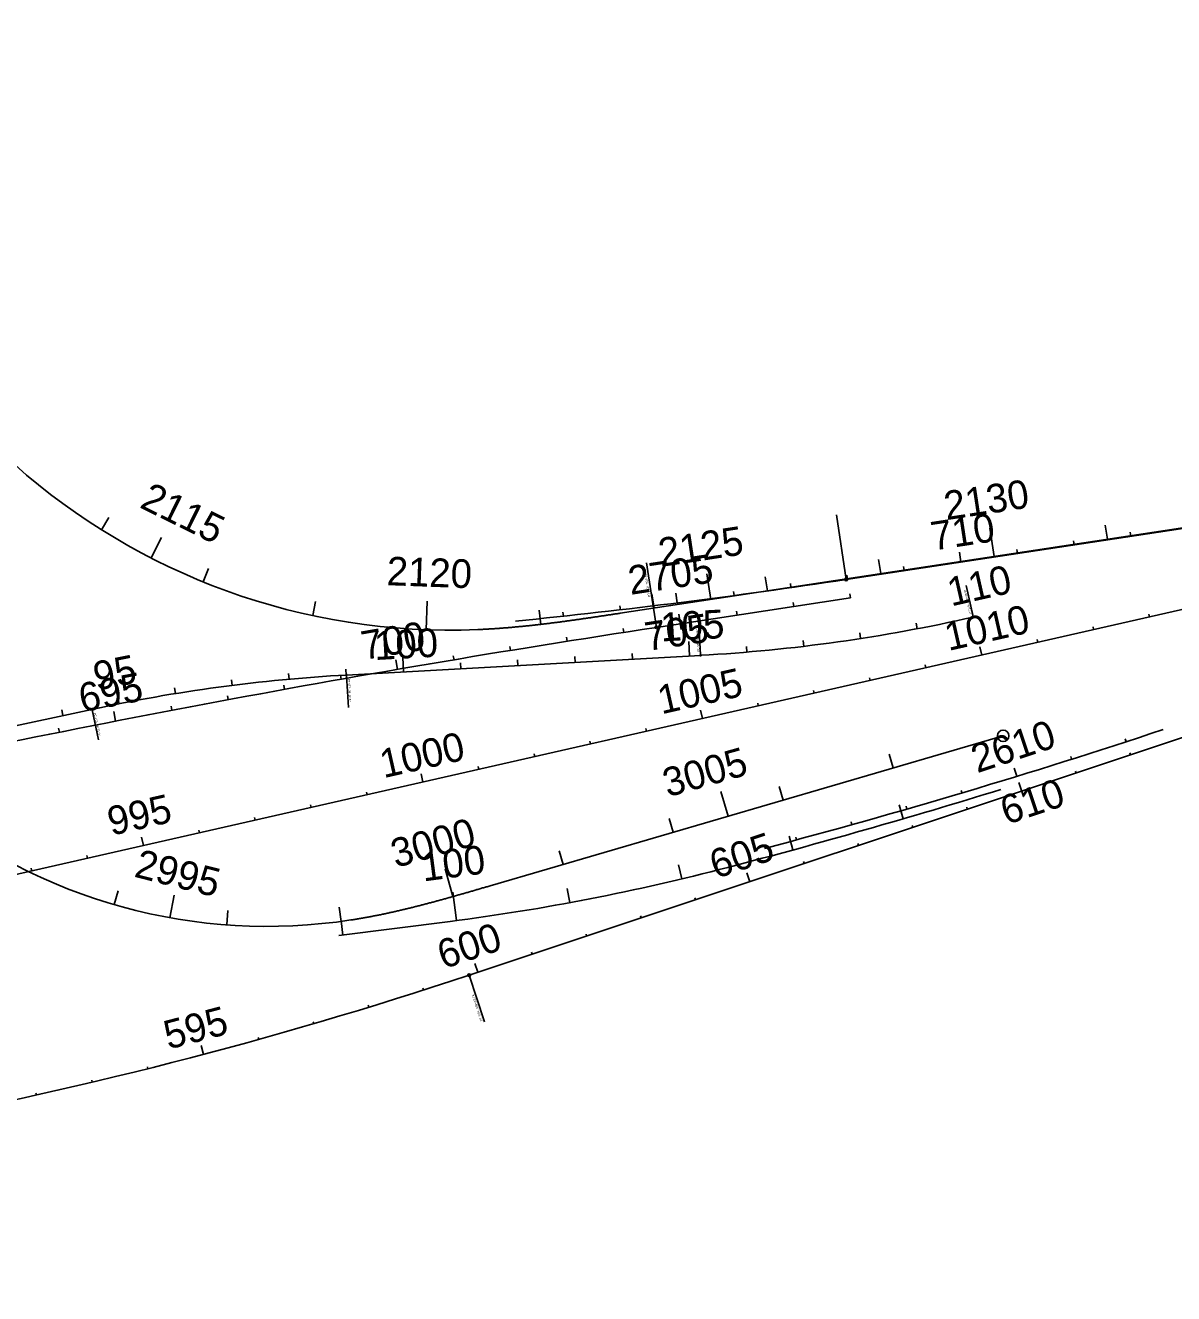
# Model space of a CAD drawing. Extents: x 448091 to 665917, y 1461380 to 1587607.
# Drawn here: x 557266 to 559270, y 1466506 to 1468719 of the extents above; entities that cross this region are included whole.
import ezdxf

# ---------------------------------------------------------------- set-up
doc = ezdxf.new("R2010")
doc.units = 0
for name, color, linetype in [('AttenuatorTM', 7, 'Continuous'), ('Barricade3', 7, 'Continuous'), ('Barricade4', 7, 'Continuous'), ('BarrierWall_ex', 7, 'Continuous'), ('TextShtNo', 7, 'Continuous'), ('TextTitle', 7, 'Continuous')]:
    doc.layers.add(name, color=color, linetype=linetype)

msp = doc.modelspace()

# ---------------------------------------------------------------- linework, layer by layer
at = {"layer": 'AttenuatorTM'}
for p, q in [((558681.1, 1467864.9), (558698.2, 1467752.2)), ((558350.1, 1467781.3), (558367.2, 1467668.6)), ((558067.3, 1466980.8), (558040.4, 1467062))]:
    msp.add_line(p, q, dxfattribs=at)
for centre in [(558698.2, 1467752.2), (558367.2, 1467668.6), (558040.4, 1467062)]:
    msp.add_circle(centre, 2.26, dxfattribs=at)
at = {"layer": 'Barricade3'}
for p, q in [((557398.7, 1467839), (557412, 1467860.2)), ((558956.3, 1467792.3), (558948.8, 1467841.8)), ((559154.1, 1467822.4), (559150.3, 1467847.1)), ((557503.8, 1467825.3), (557485.6, 1467789.6)), ((557485.6, 1467789.6), (557485.6, 1467789.6)), ((558758.6, 1467762.3), (558754.8, 1467787)), ((557576.5, 1467748), (557585.9, 1467771.2)), ((558462, 1467717.3), (558455.2, 1467761.8)), ((558560.9, 1467732.3), (558557.1, 1467757)), ((558363.1, 1467702.3), (558359.4, 1467727)), ((557767.4, 1467689.3), (557772.6, 1467713.7)), ((557965.6, 1467664.5), (557967.4, 1467714.5)), ((558165.2, 1467673.8), (558162.3, 1467698.7)), ((558919.9, 1467686.6), (558914.3, 1467710.9)), ((558822, 1467666.1), (558820.1, 1467675.9)), ((559227.5, 1467686.7), (559226.4, 1467691.6)), ((558723.4, 1467649.1), (558721.9, 1467659)), ((559130, 1467664.6), (559128.9, 1467669.4)), ((558425.1, 1467618.7), (558423.7, 1467643.7)), ((558524.9, 1467625.4), (558524.1, 1467635.4)), ((558624.4, 1467635.5), (558623.2, 1467645.4)), ((558934.9, 1467620.2), (558931.6, 1467634.9)), ((559032.4, 1467642.4), (559031.3, 1467647.3)), ((557925.9, 1467591), (557924.5, 1467615.9)), ((558125.6, 1467602.1), (558125, 1467612.1)), ((558225.4, 1467607.6), (558224.9, 1467617.6)), ((558325.3, 1467613.2), (558324.7, 1467623.2)), ((557726.3, 1467578.1), (557725.4, 1467588.1)), ((557826, 1467585.4), (557825.5, 1467595.4)), ((558025.7, 1467596.5), (558025.2, 1467606.5)), ((558837.4, 1467598.1), (558836.3, 1467603)), ((557626.9, 1467567.3), (557625.7, 1467577.2)), ((558739.9, 1467575.9), (558738.8, 1467580.8)), ((557429.5, 1467535.4), (557424.7, 1467559.9)), ((557527.9, 1467553.1), (557526.3, 1467562.9)), ((558642.4, 1467553.8), (558641.3, 1467558.7)), ((557331.7, 1467514.7), (557329.6, 1467524.5)), ((558447.4, 1467509.5), (558444, 1467524.1)), ((558544.9, 1467531.6), (558543.8, 1467536.5)), ((558349.8, 1467487.3), (558348.7, 1467492.2)), ((558252.3, 1467465.2), (558251.2, 1467470)), ((559185.1, 1467474), (559186.7, 1467469.2)), ((558154.8, 1467443), (558153.7, 1467447.9)), ((558780.1, 1467423.4), (558773.1, 1467447.4)), ((559090, 1467443.4), (559091.5, 1467438.6)), ((559194.2, 1467446.2), (559193.1, 1467449.6)), ((557959.8, 1467398.7), (557956.5, 1467413.3)), ((558057.3, 1467420.9), (558056.2, 1467425.7)), ((558991.6, 1467423.1), (558996, 1467408.8)), ((559099.3, 1467414.6), (559098.2, 1467418)), ((558588.1, 1467367.2), (558581.1, 1467391.2)), ((559007.6, 1467373.5), (558999.4, 1467398.3)), ((557862.3, 1467376.6), (557861.2, 1467381.4)), ((558492.2, 1467339.2), (558479.5, 1467382.4)), ((558898.9, 1467384.2), (558900.4, 1467379.4)), ((557764.8, 1467354.4), (557763.6, 1467359.3)), ((558797.7, 1467334.8), (558790.7, 1467358.8)), ((558802.9, 1467356.5), (558804.3, 1467351.7)), ((558909.6, 1467351.4), (558908.5, 1467354.8)), ((557667.2, 1467332.2), (557666.1, 1467337.1)), ((558396.2, 1467311.1), (558389.2, 1467335.1)), ((558706.8, 1467329.2), (558708.1, 1467324.4)), ((558814.7, 1467319.8), (558813.6, 1467323.2)), ((557472.2, 1467287.9), (557468.9, 1467302.6)), ((557569.7, 1467310.1), (557568.6, 1467315)), ((558605.2, 1467280.4), (558598.7, 1467304.5)), ((558610.4, 1467302.8), (558611.7, 1467298)), ((558204.2, 1467255), (558197.2, 1467279)), ((558719.8, 1467288.2), (558718.7, 1467291.6)), ((557374.7, 1467265.8), (557373.6, 1467270.7)), ((558411.7, 1467229.9), (558405.9, 1467254.2)), ((558624.9, 1467256.6), (558623.8, 1467260)), ((557277.2, 1467243.6), (557276.1, 1467248.5)), ((558012.2, 1467199.1), (557998.6, 1467247.2)), ((558530.1, 1467225), (558525, 1467240.3)), ((558216.1, 1467188.4), (558211.6, 1467213)), ((557421.1, 1467185), (557428.1, 1467209)), ((557525.5, 1467201.5), (557518.4, 1467162.1)), ((558018.6, 1467157.3), (558012.1, 1467206.8)), ((558435.2, 1467193.5), (558434.1, 1467196.8)), ((557617.6, 1467149.5), (557619.4, 1467174.5)), ((557817.1, 1467155.7), (557813.7, 1467180.4)), ((557518.4, 1467162.1), (557518.4, 1467162.1)), ((557820.2, 1467131.8), (557817, 1467156.6)), ((558340.3, 1467161.9), (558339.2, 1467165.2)), ((558245.4, 1467130.3), (558244.3, 1467133.6)), ((558150.6, 1467098.7), (558149.4, 1467102)), ((558055.7, 1467067.1), (558050.6, 1467082.3)), ((557960.7, 1467035.9), (557959.6, 1467039.3)), ((557865.2, 1467006), (557864.2, 1467009.4)), ((557769.4, 1466977.3), (557768.4, 1466980.7)), ((557673.3, 1466949.9), (557672.3, 1466953.3)), ((557576.8, 1466923.7), (557572.7, 1466939.2)), ((557479.9, 1466898.8), (557479, 1466902.3)), ((557382.7, 1466875.2), (557381.9, 1466878.7)), ((557285.3, 1466852.8), (557284.5, 1466856.3))]:
    msp.add_line(p, q, dxfattribs=at)
msp.add_circle((558972.1, 1467479.5), 10, dxfattribs=at)
at = {"layer": 'Barricade4'}
for p, q in [((558040.4, 1467062), (560964.7, 1468035.8)), ((558303.6, 1467693.2), (559819.3, 1467923.4)), ((554032.5, 1466506.5), (560072.1, 1467878.6)), ((557826.7, 1467585.4), (558444.3, 1467619.8)), ((556823.6, 1467405.2), (557382.2, 1467525.6)), ((558076.8, 1467217.7), (558972.1, 1467479.5)), ((557812.9, 1467130.9), (558007.5, 1467155.8))]:
    msp.add_line(p, q, dxfattribs=at)
for centre, radius, start, end in [((558007.8, 1468809.7), 1145.9, 184.5571, 272.3825), ((557688.1, 1468101.9), 954.9, 182.0635, 278.7982), ((558285.2, 1470480.2), 2864.8, 273.1827, 282.7996), ((557985.7, 1464725.1), 2864.8, 93.1827, 102.1615), ((555630.5, 1478362.6), 11459.2, 284.79021, 288.41861), ((555579.7, 1478348.4), 11474.2, 284.70191, 287.17702), ((557522.3, 1470944.6), 3819.7, 277.2981, 284.7019), ((555626.6, 1474310.1), 7639.4, 280.30738, 288.41861)]:
    msp.add_arc(centre, radius, start, end, dxfattribs=at)
for points in [[(558303.6, 1467693.2), (558300.3, 1467692.7), (558297, 1467692.2), (558293.6, 1467691.7), (558290.3, 1467691.2), (558286.9, 1467690.7), (558283.6, 1467690.2), (558280.3, 1467689.7), (558276.9, 1467689.2), (558273.6, 1467688.7), (558270.2, 1467688.2), (558266.9, 1467687.7), (558263.6, 1467687.2), (558260.2, 1467686.7), (558256.9, 1467686.2), (558253.5, 1467685.7), (558250.2, 1467685.2), (558246.8, 1467684.7), (558243.5, 1467684.2), (558240.2, 1467683.8), (558236.8, 1467683.3), (558233.5, 1467682.8), (558230.1, 1467682.3), (558226.8, 1467681.9), (558223.4, 1467681.4), (558220.1, 1467680.9), (558216.7, 1467680.5), (558213.4, 1467680), (558210, 1467679.5), (558206.7, 1467679.1), (558203.4, 1467678.6), (558200, 1467678.2), (558196.7, 1467677.7), (558193.3, 1467677.3), (558190, 1467676.9), (558186.6, 1467676.5), (558183.2, 1467676), (558179.9, 1467675.6), (558176.5, 1467675.2), (558173.2, 1467674.8), (558169.8, 1467674.4), (558166.5, 1467674), (558163.1, 1467673.6), (558159.8, 1467673.2), (558156.4, 1467672.8), (558153.1, 1467672.5), (558149.7, 1467672.1), (558146.3, 1467671.7), (558143, 1467671.4), (558139.6, 1467671), (558136.3, 1467670.7), (558132.9, 1467670.3), (558129.5, 1467670), (558126.2, 1467669.7), (558122.8, 1467669.4), (558119.4, 1467669.1), (558116.1, 1467668.8), (558112.7, 1467668.5), (558109.3, 1467668.2), (558106, 1467667.9), (558102.6, 1467667.6), (558099.2, 1467667.4), (558095.9, 1467667.1), (558092.5, 1467666.9), (558089.1, 1467666.6), (558085.8, 1467666.4), (558082.4, 1467666.2), (558079, 1467666), (558075.6, 1467665.8), (558072.3, 1467665.6), (558068.9, 1467665.4), (558065.5, 1467665.2), (558062.2, 1467665), (558058.8, 1467664.9), (558055.4, 1467664.7)], [(558076.8, 1467217.7), (558073.6, 1467216.8), (558070.3, 1467215.8), (558067.1, 1467214.9), (558063.8, 1467214), (558060.6, 1467213), (558057.4, 1467212.1), (558054.1, 1467211.1), (558050.9, 1467210.2), (558047.6, 1467209.2), (558044.4, 1467208.3), (558041.1, 1467207.3), (558037.9, 1467206.4), (558034.6, 1467205.5), (558031.4, 1467204.5), (558028.1, 1467203.6), (558024.9, 1467202.7), (558021.6, 1467201.8), (558018.4, 1467200.8), (558015.1, 1467199.9), (558011.9, 1467199), (558008.6, 1467198.1), (558005.4, 1467197.2), (558002.1, 1467196.3), (557998.9, 1467195.3), (557995.6, 1467194.4), (557992.4, 1467193.5), (557989.1, 1467192.7), (557985.9, 1467191.8), (557982.6, 1467190.9), (557979.3, 1467190), (557976.1, 1467189.1), (557972.8, 1467188.3), (557969.5, 1467187.4), (557966.3, 1467186.5), (557963, 1467185.7), (557959.7, 1467184.8), (557956.5, 1467184), (557953.2, 1467183.1), (557949.9, 1467182.3), (557946.6, 1467181.5), (557943.4, 1467180.7), (557940.1, 1467179.8), (557936.8, 1467179), (557933.5, 1467178.2), (557930.2, 1467177.4), (557927, 1467176.7), (557923.7, 1467175.9), (557920.4, 1467175.1), (557917.1, 1467174.3), (557913.8, 1467173.6), (557910.5, 1467172.8), (557907.2, 1467172.1), (557903.9, 1467171.4), (557900.6, 1467170.6), (557897.3, 1467169.9), (557894, 1467169.2), (557890.7, 1467168.5), (557887.4, 1467167.8), (557884.1, 1467167.1), (557880.8, 1467166.5), (557877.5, 1467165.8), (557874.1, 1467165.2), (557870.8, 1467164.5), (557867.5, 1467163.9), (557864.2, 1467163.3), (557860.9, 1467162.7), (557857.5, 1467162.1), (557854.2, 1467161.5), (557850.9, 1467160.9), (557847.5, 1467160.3), (557844.2, 1467159.8), (557840.9, 1467159.2), (557837.5, 1467158.7), (557834.2, 1467158.2)]]:
    msp.add_spline(points, degree=3, dxfattribs=at)
at = {"layer": 'BarrierWall_ex'}
for p, q in [((558919.6, 1467687.5), (558907.3, 1467741.8)), ((558444.2, 1467620.8), (558441.2, 1467674.1)), ((557826.7, 1467584.5), (557829.8, 1467529.1)), ((557382.4, 1467524.6), (557393.7, 1467472.5))]:
    msp.add_line(p, q, dxfattribs=at)
for centre in [(558919.9, 1467686.6), (558444.3, 1467619.8), (557826.7, 1467585.4), (557382.2, 1467525.6)]:
    msp.add_circle(centre, 1, dxfattribs=at)
at = {"layer": 'TextShtNo'}
for p, q in [((558040.4, 1467062), (560964.7, 1468035.8)), ((558698.2, 1467752.2), (559820.6, 1467922.6)), ((554032.5, 1466506.5), (560072.1, 1467878.6)), ((558367.2, 1467668.6), (558705.6, 1467719.9))]:
    msp.add_line(p, q, dxfattribs=at)
for centre, radius, start, end in [((556978.2, 1479081.5), 11459.2, 275.72438, 278.6325), ((561807.2, 1445009.9), 22918.3, 98.6325, 102.6325), ((555630.5, 1478362.6), 11459.2, 284.79021, 288.41861), ((555626.6, 1474310.1), 7639.4, 280.30738, 288.41861)]:
    msp.add_arc(centre, radius, start, end, dxfattribs=at)
at = {"layer": 'TextTitle'}
for p, q in [((559195, 1467827.6), (559193.9, 1467834.6)), ((559096.1, 1467812.6), (559095.1, 1467819.6)), ((558898.4, 1467782.6), (558895.8, 1467799.5)), ((558997.3, 1467797.6), (558996.2, 1467804.6)), ((558799.5, 1467767.6), (558798.5, 1467774.6)), ((558601.9, 1467738), (558600.8, 1467745)), ((558700.7, 1467752.6), (558699.6, 1467759.6)), ((558403.6, 1467711.4), (558401.1, 1467728.3)), ((558502.8, 1467724.3), (558501.7, 1467731.3)), ((558705.6, 1467719.9), (558704.6, 1467727)), ((558304.4, 1467699.4), (558303.3, 1467706.4)), ((558507.9, 1467689.9), (558506.8, 1467696.9)), ((558606.8, 1467704.9), (558605.7, 1467711.9)), ((558205, 1467688.2), (558203.9, 1467695.3)), ((558410.5, 1467665), (558406.5, 1467691.8)), ((559227.5, 1467686.7), (559226.4, 1467691.6)), ((558310.2, 1467659.8), (558309.1, 1467666.8)), ((559130, 1467664.6), (559128.9, 1467669.4)), ((558112.6, 1467628.4), (558111.5, 1467635.5)), ((558211.4, 1467644.3), (558210.3, 1467651.4)), ((558934.9, 1467620.2), (558931.6, 1467634.9)), ((559032.4, 1467642.4), (559031.3, 1467647.3)), ((557915.4, 1467595.3), (557912.5, 1467612.2)), ((558014, 1467612.1), (558012.8, 1467619.1)), ((558837.4, 1467598.1), (558836.3, 1467603)), ((557718.5, 1467560.5), (557717.2, 1467567.5)), ((557816.9, 1467578.1), (557815.7, 1467585.1)), ((558739.9, 1467575.9), (558738.8, 1467580.8)), ((557620.1, 1467542.5), (557618.8, 1467549.4)), ((558642.4, 1467553.8), (558641.3, 1467558.7)), ((557423.6, 1467505.1), (557420.4, 1467521.9)), ((557521.8, 1467524), (557520.5, 1467531)), ((558447.4, 1467509.5), (558444, 1467524.1)), ((558544.9, 1467531.6), (558543.8, 1467536.5)), ((557325.5, 1467485.7), (557324.1, 1467492.7)), ((558349.8, 1467487.3), (558348.7, 1467492.2)), ((558252.3, 1467465.2), (558251.2, 1467470)), ((559185.1, 1467474), (559186.7, 1467469.2)), ((558154.8, 1467443), (558153.7, 1467447.9)), ((559090, 1467443.4), (559091.5, 1467438.6)), ((559194.2, 1467446.2), (559193.1, 1467449.6)), ((557959.8, 1467398.7), (557956.5, 1467413.3)), ((558057.3, 1467420.9), (558056.2, 1467425.7)), ((558991.6, 1467423.1), (558996, 1467408.8)), ((559099.3, 1467414.6), (559098.2, 1467418)), ((559007.6, 1467373.5), (558999.4, 1467398.3)), ((557862.3, 1467376.6), (557861.2, 1467381.4)), ((558898.9, 1467384.2), (558900.4, 1467379.4)), ((557764.8, 1467354.4), (557763.6, 1467359.3)), ((558802.9, 1467356.5), (558804.3, 1467351.7)), ((558909.6, 1467351.4), (558908.5, 1467354.8)), ((557667.2, 1467332.2), (557666.1, 1467337.1)), ((558706.8, 1467329.2), (558708.1, 1467324.4)), ((558814.7, 1467319.8), (558813.6, 1467323.2)), ((557472.2, 1467287.9), (557468.9, 1467302.6)), ((557569.7, 1467310.1), (557568.6, 1467315)), ((558610.4, 1467302.8), (558611.7, 1467298)), ((558719.8, 1467288.2), (558718.7, 1467291.6)), ((557374.7, 1467265.8), (557373.6, 1467270.7)), ((558624.9, 1467256.6), (558623.8, 1467260)), ((557277.2, 1467243.6), (557276.1, 1467248.5)), ((558530.1, 1467225), (558525, 1467240.3)), ((558435.2, 1467193.5), (558434.1, 1467196.8)), ((558340.3, 1467161.9), (558339.2, 1467165.2)), ((558245.4, 1467130.3), (558244.3, 1467133.6)), ((558150.6, 1467098.7), (558149.4, 1467102)), ((558055.7, 1467067.1), (558050.6, 1467082.3)), ((557960.7, 1467035.9), (557959.6, 1467039.3)), ((557865.2, 1467006), (557864.2, 1467009.4)), ((557769.4, 1466977.3), (557768.4, 1466980.7)), ((557673.3, 1466949.9), (557672.3, 1466953.3)), ((557576.8, 1466923.7), (557572.7, 1466939.2)), ((557479.9, 1466898.8), (557479, 1466902.3)), ((557382.7, 1466875.2), (557381.9, 1466878.7)), ((557285.3, 1466852.8), (557284.5, 1466856.3))]:
    msp.add_line(p, q, dxfattribs=at)

# ---------------------------------------------------------------- texts
at = {"layer": 'AttenuatorTM'}
for s, rotation, p in [('PT STA. 704+57.64', 98.9409, (558356.6, 1467722.1)), ('PT STA. 599+83.74', 108.0046, (558063.9, 1466982.3))]:
    msp.add_text(s, height=4, rotation=rotation, dxfattribs=at).set_placement(p)
at = {"layer": 'Barricade3'}
for s, rotation, p in [('2115', 333.8334, (557463.6, 1467878.5)), ('2130', 8.6325, (558872.9, 1467855.5)), ('2125', 8.6325, (558374.6, 1467773.9)), ('2120', 357.8911, (557895.8, 1467742.2)), ('110', 12.7995, (558881.4, 1467705)), ('105', 3.1827, (558375.4, 1467643.9)), ('1010', 12.7996, (558876.6, 1467627.3)), ('100', 3.1827, (557876, 1467611.5)), ('95', 11.1956, (557390.2, 1467558.1)), ('1005', 12.7996, (558375.9, 1467516.8)), ('2610', 18.4186, (558926.7, 1467414)), ('1000', 12.7996, (557891.1, 1467405.4)), ('3005', 15.7552, (558386.7, 1467372.1)), ('610', 18.4186, (558977.7, 1467323.8)), ('995', 12.7996, (557416, 1467305)), ('3000', 15.7552, (557912.3, 1467248.8)), ('605', 18.4186, (558470.5, 1467229.6)), ('2995', 345.8156, (557454.1, 1467234)), ('100', 7.4652, (557960.4, 1467225.3)), ('600', 18.4186, (557995.4, 1467072.2)), ('595', 14.7905, (557515.5, 1466932))]:
    msp.add_text(s, height=50, rotation=rotation, dxfattribs=at).set_placement(p)
at = {"layer": 'BarrierWall_ex'}
for s, rotation, p in [('PT STA. 110+00.00', 102.7996, (558916.6, 1467693)), ('PC STA. 105+19.16', 93.1827, (558442.1, 1467626.7)), ('PT STA. 99+00.64', 273.1827, (557828.8, 1467578.6)), ('PC STA. 94+51.70', 282.1615, (557385.4, 1467519.1))]:
    msp.add_text(s, height=3.5, rotation=rotation, dxfattribs=at).set_placement(p)
at = {"layer": 'TextTitle'}
for s, rotation, p in [('710', 8.6325, (558849.9, 1467802.4)), ('2705', 8.6325, (558321.9, 1467725.2)), ('1010', 12.7996, (558876.6, 1467627.3)), ('700', 9.7766, (557856.8, 1467611.6)), ('705', 8.6325, (558350.9, 1467627.2)), ('695', 11.0266, (557364.9, 1467520.3)), ('1005', 12.7996, (558375.9, 1467516.8)), ('2610', 18.4186, (558926.7, 1467414)), ('1000', 12.7996, (557891.1, 1467405.4)), ('610', 18.4186, (558977.7, 1467323.8)), ('995', 12.7996, (557416, 1467305)), ('605', 18.4186, (558470.5, 1467229.6)), ('600', 18.4186, (557995.4, 1467072.2)), ('595', 14.7905, (557515.5, 1466932))]:
    msp.add_text(s, height=50, rotation=rotation, dxfattribs=at).set_placement(p)

doc.saveas('drawing.dxf')
